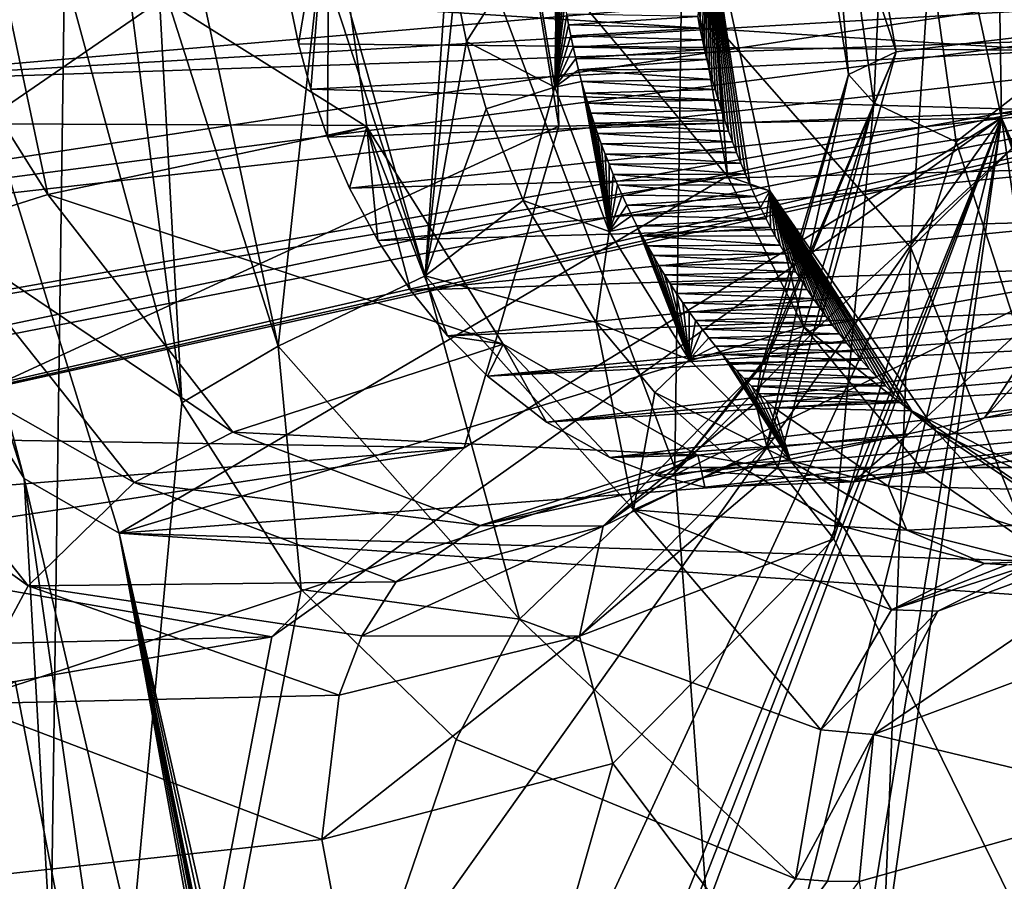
# Model space of a CAD drawing. Header units: metres. Extents: x -150 to 307, y -550 to 84.
# Tile 880 of 1056: x 195.88 to 199.28, y 17.65 to 20.63. Entities that reach past the tile are written whole.
import ezdxf

# ---------------------------------------------------------------- set-up
doc = ezdxf.new("R2010")
doc.units = ezdxf.units.M
doc.layers.add('solid_26006363', color=7, linetype='CONTINUOUS')

msp = doc.modelspace()

# ---------------------------------------------------------------- linework, layer by layer
at = {"layer": 'solid_26006363'}
for points in [[(198.146072, 19.081144, 915.328857), (191.749893, 36.108906, 906.628174), (198.41069, 38.132439, 912.562683)], [(201.605789, 19.081154, 918.411316), (198.146072, 19.081144, 915.328857), (198.41069, 38.132439, 912.562683)], [(201.605789, 19.081154, 918.411316), (198.41069, 38.132439, 912.562683), (205.239792, 37.984932, 918.647217)], [(198.146072, 19.081144, 915.328857), (194.786896, 17.972216, 912.335938), (191.749893, 36.108906, 906.628174)], [(195.57663, 23.699755, 914.655701), (198.959854, 19.839836, 918.063721), (199.6026, 29.737734, 917.342285)], [(199.6026, 29.737734, 917.342285), (198.959854, 19.839836, 918.063721), (202.936172, 23.730301, 921.004456)], [(197.49939, 28.427597, 887.107788), (197.543106, 21.500381, 886.020935), (197.745209, 20.259525, 886.010071)], [(199.273422, 20.28787, 887.226379), (197.49939, 28.427597, 887.107788), (197.745209, 20.259525, 886.010071)], [(199.213806, 23.998127, 887.716125), (197.49939, 28.427597, 887.107788), (199.273422, 20.28787, 887.226379)], [(194.006454, 25.003199, 875.720398), (195.900345, 19.04355, 876.221436), (193.522064, 22.868546, 875.033997)], [(194.006454, 25.003199, 875.720398), (194.400238, 24.759024, 875.963806), (195.900345, 19.04355, 876.221436)], [(204.324173, 19.64069, 891.250977), (202.098785, 24.911438, 890.194153), (199.213806, 23.998127, 887.716125)], [(198.32724, 20.086967, 878.185974), (196.227356, 18.854387, 876.440918), (194.400238, 24.759024, 875.963806)], [(195.900345, 19.04355, 876.221436), (194.400238, 24.759024, 875.963806), (196.227356, 18.854387, 876.440918)], [(198.136459, 21.19021, 878.190125), (198.32724, 20.086967, 878.185974), (194.400238, 24.759024, 875.963806)], [(199.213806, 23.998127, 887.716125), (199.273422, 20.28787, 887.226379), (200.32019, 17.883802, 887.765198)], [(199.213806, 23.998127, 887.716125), (200.32019, 17.883802, 887.765198), (200.719086, 18.770084, 888.194092)], [(199.213806, 23.998127, 887.716125), (200.719086, 18.770084, 888.194092), (201.443634, 19.205572, 888.835632)], [(204.324173, 19.64069, 891.250977), (199.213806, 23.998127, 887.716125), (201.443634, 19.205572, 888.835632)], [(198.959854, 19.839836, 918.063721), (202.146072, 11.879212, 921.398987), (202.936172, 23.730301, 921.004456)], [(195.57663, 23.699755, 914.655701), (195.273636, 11.861662, 915.513367), (198.959854, 19.839836, 918.063721)], [(192.936157, 21.563841, 874.414917), (193.522064, 22.868546, 875.033997), (196.233032, 13.113636, 875.783997)], [(195.900345, 19.04355, 876.221436), (196.233032, 13.113636, 875.783997), (193.522064, 22.868546, 875.033997)], [(198.832169, 20.339853, 884.817749), (198.644302, 21.665516, 884.872925), (198.897003, 21.770149, 885.204224)], [(198.832169, 20.339853, 884.817749), (198.897003, 21.770149, 885.204224), (199.116898, 20.204453, 885.164368)], [(199.116898, 20.204453, 885.164368), (198.897003, 21.770149, 885.204224), (200.112289, 20.98333, 886.060059)], [(198.744537, 20.437706, 884.308228), (198.568298, 21.554239, 884.364319), (198.644302, 21.665516, 884.872925)], [(198.744537, 20.437706, 884.308228), (198.644302, 21.665516, 884.872925), (198.832169, 20.339853, 884.817749)], [(199.781204, 20.618626, 882.54364), (199.602875, 21.608782, 882.538513), (198.724319, 21.550272, 883.902222)], [(192.942108, 20.402914, 874.246033), (192.936157, 21.563841, 874.414917), (196.233032, 13.113636, 875.783997)], [(198.909515, 20.515024, 883.855713), (198.724319, 21.550272, 883.902222), (198.568298, 21.554239, 884.364319)], [(198.909515, 20.515024, 883.855713), (198.568298, 21.554239, 884.364319), (198.744537, 20.437706, 884.308228)], [(199.781204, 20.618626, 882.54364), (198.724319, 21.550272, 883.902222), (198.909515, 20.515024, 883.855713)], [(195.749283, 20.267237, 888.139648), (197.543106, 21.500381, 886.020935), (195.578888, 21.436356, 888.050659)], [(195.749283, 20.267237, 888.139648), (197.745209, 20.259525, 886.010071), (197.543106, 21.500381, 886.020935)], [(195.049728, 20.405603, 888.17627), (194.849228, 21.345678, 888.052551), (201.043594, 20.92182, 879.088623)], [(198.251785, 21.061508, 878.372681), (198.32724, 20.086967, 878.185974), (198.136459, 21.19021, 878.190125)], [(196.952301, 21.169483, 880.437012), (197.082413, 20.256573, 880.411743), (195.756241, 21.087902, 881.607056)], [(196.817017, 20.687479, 880.268066), (196.846817, 20.542833, 880.270996), (196.952301, 21.169483, 880.437012)], [(196.846817, 20.542833, 880.270996), (196.888794, 20.387302, 880.281921), (196.952301, 21.169483, 880.437012)], [(196.888794, 20.387302, 880.281921), (196.946655, 20.220684, 880.303589), (196.952301, 21.169483, 880.437012)], [(196.946655, 20.220684, 880.303589), (197.082413, 20.256573, 880.411743), (196.952301, 21.169483, 880.437012)], [(195.756241, 21.087902, 881.607056), (195.981796, 20.023085, 881.577637), (195.33107, 21.054371, 881.85144)], [(197.082413, 20.256573, 880.411743), (195.981796, 20.023085, 881.577637), (195.756241, 21.087902, 881.607056)], [(195.981796, 20.023085, 881.577637), (195.588348, 19.898684, 881.841614), (195.33107, 21.054371, 881.85144)], [(198.224533, 20.637138, 878.577698), (198.232269, 20.597427, 878.577332), (198.251785, 21.061508, 878.372681)], [(198.232269, 20.597427, 878.577332), (198.240753, 20.557169, 878.577454), (198.251785, 21.061508, 878.372681)], [(198.240753, 20.557169, 878.577454), (198.248337, 20.523596, 878.577942), (198.251785, 21.061508, 878.372681)], [(198.248337, 20.523596, 878.577942), (198.256485, 20.489637, 878.578796), (198.251785, 21.061508, 878.372681)], [(198.251785, 21.061508, 878.372681), (198.472824, 20.036163, 878.387634), (198.32724, 20.086967, 878.185974)], [(198.405426, 20.055271, 878.623901), (198.472824, 20.036163, 878.387634), (198.251785, 21.061508, 878.372681)], [(198.388901, 20.093243, 878.617249), (198.405426, 20.055271, 878.623901), (198.251785, 21.061508, 878.372681)], [(198.373215, 20.13089, 878.611206), (198.388901, 20.093243, 878.617249), (198.251785, 21.061508, 878.372681)], [(198.358337, 20.16824, 878.605774), (198.373215, 20.13089, 878.611206), (198.251785, 21.061508, 878.372681)], [(198.344223, 20.205318, 878.60083), (198.358337, 20.16824, 878.605774), (198.251785, 21.061508, 878.372681)], [(198.330826, 20.242144, 878.596436), (198.344223, 20.205318, 878.60083), (198.251785, 21.061508, 878.372681)], [(198.318192, 20.278584, 878.592529), (198.330826, 20.242144, 878.596436), (198.251785, 21.061508, 878.372681)], [(198.306274, 20.314619, 878.589111), (198.318192, 20.278584, 878.592529), (198.251785, 21.061508, 878.372681)], [(198.295044, 20.350279, 878.586182), (198.306274, 20.314619, 878.589111), (198.251785, 21.061508, 878.372681)], [(198.284485, 20.385592, 878.58374), (198.295044, 20.350279, 878.586182), (198.251785, 21.061508, 878.372681)], [(198.274551, 20.420586, 878.581665), (198.284485, 20.385592, 878.58374), (198.251785, 21.061508, 878.372681)], [(198.265228, 20.455292, 878.580017), (198.274551, 20.420586, 878.581665), (198.251785, 21.061508, 878.372681)], [(198.256485, 20.489637, 878.578796), (198.265228, 20.455292, 878.580017), (198.251785, 21.061508, 878.372681)], [(199.116898, 20.204453, 885.164368), (200.112289, 20.98333, 886.060059), (201.244751, 13.649128, 886.138916)], [(195.049728, 20.405603, 888.17627), (201.043594, 20.92182, 879.088623), (201.031265, 20.755598, 879.077637)], [(197.284164, 19.743126, 879.675842), (197.365448, 20.900196, 879.341553), (196.968033, 20.849432, 879.598938)], [(197.284164, 19.743126, 879.675842), (197.387207, 20.744179, 879.325928), (197.365448, 20.900196, 879.341553)], [(197.426895, 20.550701, 879.316101), (197.647141, 20.900192, 879.041565), (197.387207, 20.744179, 879.325928)], [(197.426895, 20.550701, 879.316101), (197.73114, 20.394184, 879.036804), (197.647141, 20.900192, 879.041565)], [(197.73114, 20.394184, 879.036804), (197.739075, 20.931349, 879.11554), (197.647141, 20.900192, 879.041565)], [(197.73114, 20.394184, 879.036804), (197.741913, 20.889877, 879.112061), (197.739075, 20.931349, 879.11554)], [(197.73114, 20.394184, 879.036804), (197.74469, 20.856655, 879.109619), (197.741913, 20.889877, 879.112061)], [(192.627747, 20.627596, 886.196167), (192.828262, 19.687521, 886.319885), (200.408401, 20.84012, 878.522705)], [(192.828262, 19.687521, 886.319885), (200.443802, 20.68199, 878.55426), (200.408401, 20.84012, 878.522705)], [(196.77655, 19.499966, 879.72345), (196.922653, 20.844872, 879.613403), (196.494232, 20.810753, 879.642517)], [(197.284164, 19.743126, 879.675842), (196.922653, 20.844872, 879.613403), (196.77655, 19.499966, 879.72345)], [(197.284164, 19.743126, 879.675842), (196.968033, 20.849432, 879.598938), (196.922653, 20.844872, 879.613403)], [(197.73114, 20.394184, 879.036804), (197.747925, 20.822929, 879.107483), (197.74469, 20.856655, 879.109619)], [(196.254593, 20.798597, 879.575256), (196.039169, 20.792934, 879.451416), (196.444473, 19.304697, 879.557373)], [(196.254593, 20.798597, 879.575256), (196.444473, 19.304697, 879.557373), (196.360764, 20.80332, 879.613037)], [(196.77655, 19.499966, 879.72345), (196.494232, 20.810753, 879.642517), (196.360764, 20.80332, 879.613037)], [(196.77655, 19.499966, 879.72345), (196.360764, 20.80332, 879.613037), (196.444473, 19.304697, 879.557373)], [(197.73114, 20.394184, 879.036804), (197.751678, 20.788668, 879.105652), (197.747925, 20.822929, 879.107483)], [(196.039169, 20.792934, 879.451416), (194.256516, 20.764524, 878.119324), (195.943634, 13.915363, 878.549805)], [(195.81105, 13.946287, 878.451111), (195.943634, 13.915363, 878.549805), (194.256516, 20.764524, 878.119324)], [(196.444473, 19.304697, 879.557373), (196.039169, 20.792934, 879.451416), (195.943634, 13.915363, 878.549805)], [(197.73114, 20.394184, 879.036804), (197.755966, 20.753838, 879.104187), (197.751678, 20.788668, 879.105652)], [(195.049728, 20.405603, 888.17627), (201.031265, 20.755598, 879.077637), (200.970444, 20.605289, 879.023438)], [(199.414627, 20.734203, 877.815552), (199.457657, 20.519926, 877.827881), (196.817017, 20.687479, 880.268066)], [(197.284164, 19.743126, 879.675842), (197.426895, 20.550701, 879.316101), (197.387207, 20.744179, 879.325928)], [(197.73114, 20.394184, 879.036804), (197.760803, 20.718405, 879.103027), (197.755966, 20.753838, 879.104187)], [(197.73114, 20.394184, 879.036804), (197.766251, 20.682343, 879.102295), (197.760803, 20.718405, 879.103027)], [(192.828262, 19.687521, 886.319885), (200.520599, 20.554283, 878.622681), (200.443802, 20.68199, 878.55426)], [(199.457657, 20.519926, 877.827881), (196.846817, 20.542833, 880.270996), (196.817017, 20.687479, 880.268066)], [(197.73114, 20.394184, 879.036804), (197.772308, 20.645617, 879.101929), (197.766251, 20.682343, 879.102295)], [(197.73114, 20.394184, 879.036804), (197.779037, 20.60829, 879.10199), (197.772308, 20.645617, 879.101929)], [(197.772308, 20.645617, 879.101929), (197.779037, 20.60829, 879.10199), (198.224533, 20.637138, 878.577698)], [(197.779037, 20.60829, 879.10199), (198.232269, 20.597427, 878.577332), (198.224533, 20.637138, 878.577698)], [(195.049728, 20.405603, 888.17627), (200.970444, 20.605289, 879.023438), (194.787689, 19.507925, 887.921814)], [(194.787689, 19.507925, 887.921814), (200.970444, 20.605289, 879.023438), (200.870209, 20.499434, 878.934143)], [(197.73114, 20.394184, 879.036804), (197.786423, 20.570425, 879.102478), (197.779037, 20.60829, 879.10199)], [(197.779037, 20.60829, 879.10199), (197.786423, 20.570425, 879.102478), (198.232269, 20.597427, 878.577332)], [(197.786423, 20.570425, 879.102478), (198.240753, 20.557169, 878.577454), (198.232269, 20.597427, 878.577332)], [(199.781204, 20.618626, 882.54364), (198.909515, 20.515024, 883.855713), (198.641983, 19.567951, 883.488647)], [(199.520981, 19.723967, 882.223572), (199.781204, 20.618626, 882.54364), (198.641983, 19.567951, 883.488647)], [(197.73114, 20.394184, 879.036804), (197.794525, 20.532009, 879.103455), (197.786423, 20.570425, 879.102478)], [(197.786423, 20.570425, 879.102478), (197.794525, 20.532009, 879.103455), (198.240753, 20.557169, 878.577454)], [(192.828262, 19.687521, 886.319885), (193.414749, 19.064125, 886.774475), (200.520599, 20.554283, 878.622681)], [(193.414749, 19.064125, 886.774475), (200.62764, 20.474648, 878.718018), (200.520599, 20.554283, 878.622681)], [(199.457657, 20.519926, 877.827881), (196.888794, 20.387302, 880.281921), (196.846817, 20.542833, 880.270996)], [(197.284164, 19.743126, 879.675842), (197.493835, 20.318665, 879.318665), (197.426895, 20.550701, 879.316101)], [(197.493835, 20.318665, 879.318665), (197.73114, 20.394184, 879.036804), (197.426895, 20.550701, 879.316101)], [(197.73114, 20.394184, 879.036804), (197.80336, 20.493027, 879.104919), (197.794525, 20.532009, 879.103455)], [(197.794525, 20.532009, 879.103455), (198.248337, 20.523596, 878.577942), (198.240753, 20.557169, 878.577454)], [(197.794525, 20.532009, 879.103455), (197.80336, 20.493027, 879.104919), (198.248337, 20.523596, 878.577942)], [(194.163177, 18.995525, 887.386353), (200.870209, 20.499434, 878.934143), (200.75, 20.454853, 878.827087)], [(194.163177, 18.995525, 887.386353), (194.787689, 19.507925, 887.921814), (200.870209, 20.499434, 878.934143)], [(199.457657, 20.519926, 877.827881), (199.522781, 20.311531, 877.858459), (196.888794, 20.387302, 880.281921)], [(197.73114, 20.394184, 879.036804), (197.812973, 20.453468, 879.106934), (197.80336, 20.493027, 879.104919)], [(197.80336, 20.493027, 879.104919), (198.256485, 20.489637, 878.578796), (198.248337, 20.523596, 878.577942)], [(197.80336, 20.493027, 879.104919), (197.812973, 20.453468, 879.106934), (198.256485, 20.489637, 878.578796)], [(198.909515, 20.515024, 883.855713), (198.744537, 20.437706, 884.308228), (198.444946, 19.43158, 883.914551)], [(198.909515, 20.515024, 883.855713), (198.444946, 19.43158, 883.914551), (198.47258, 19.474825, 883.814636)], [(198.909515, 20.515024, 883.855713), (198.47258, 19.474825, 883.814636), (198.641983, 19.567951, 883.488647)], [(193.414749, 19.064125, 886.774475), (194.163177, 18.995525, 887.386353), (200.62764, 20.474648, 878.718018)], [(194.163177, 18.995525, 887.386353), (200.75, 20.454853, 878.827087), (200.62764, 20.474648, 878.718018)], [(197.812973, 20.453468, 879.106934), (198.265228, 20.455292, 878.580017), (198.256485, 20.489637, 878.578796)], [(197.73114, 20.394184, 879.036804), (197.82341, 20.413321, 879.109436), (197.812973, 20.453468, 879.106934)], [(197.812973, 20.453468, 879.106934), (198.274551, 20.420586, 878.581665), (198.265228, 20.455292, 878.580017)], [(197.812973, 20.453468, 879.106934), (197.82341, 20.413321, 879.109436), (198.274551, 20.420586, 878.581665)], [(198.744537, 20.437706, 884.308228), (198.423431, 19.304457, 884.14801), (198.444946, 19.43158, 883.914551)], [(198.744537, 20.437706, 884.308228), (198.463547, 19.154074, 884.358032), (198.423431, 19.304457, 884.14801)], [(198.744537, 20.437706, 884.308228), (198.832169, 20.339853, 884.817749), (198.463547, 19.154074, 884.358032)], [(192.502823, 19.45652, 873.793457), (192.942108, 20.402914, 874.246033), (196.233032, 13.113636, 875.783997)], [(197.622253, 20.002905, 879.349304), (197.73114, 20.394184, 879.036804), (197.493835, 20.318665, 879.318665)], [(197.622253, 20.002905, 879.349304), (197.918732, 19.895382, 879.113342), (197.73114, 20.394184, 879.036804)], [(197.73114, 20.394184, 879.036804), (197.918732, 19.895382, 879.113342), (197.82341, 20.413321, 879.109436)], [(197.82341, 20.413321, 879.109436), (198.284485, 20.385592, 878.58374), (198.274551, 20.420586, 878.581665)], [(197.82341, 20.413321, 879.109436), (197.834717, 20.37258, 879.11261), (198.284485, 20.385592, 878.58374)], [(197.918732, 19.895382, 879.113342), (197.834717, 20.37258, 879.11261), (197.82341, 20.413321, 879.109436)], [(199.522781, 20.311531, 877.858459), (196.946655, 20.220684, 880.303589), (196.888794, 20.387302, 880.281921)], [(197.834717, 20.37258, 879.11261), (198.295044, 20.350279, 878.586182), (198.284485, 20.385592, 878.58374)], [(197.834717, 20.37258, 879.11261), (197.844727, 20.338509, 879.115662), (198.295044, 20.350279, 878.586182)], [(197.918732, 19.895382, 879.113342), (197.844727, 20.338509, 879.115662), (197.834717, 20.37258, 879.11261)], [(197.844727, 20.338509, 879.115662), (198.306274, 20.314619, 878.589111), (198.295044, 20.350279, 878.586182)], [(197.844727, 20.338509, 879.115662), (197.855408, 20.303957, 879.119202), (198.306274, 20.314619, 878.589111)], [(197.918732, 19.895382, 879.113342), (197.855408, 20.303957, 879.119202), (197.844727, 20.338509, 879.115662)], [(198.832169, 20.339853, 884.817749), (198.500687, 19.080956, 884.442383), (198.463547, 19.154074, 884.358032)], [(198.832169, 20.339853, 884.817749), (198.694229, 18.83522, 884.656311), (198.500687, 19.080956, 884.442383)], [(198.832169, 20.339853, 884.817749), (199.116898, 20.204453, 885.164368), (198.694229, 18.83522, 884.656311)], [(199.273422, 20.28787, 887.226379), (196.299133, 16.108341, 884.375977), (196.673157, 13.874597, 884.439941)], [(199.273422, 20.28787, 887.226379), (196.754318, 18.497072, 885.008545), (196.299133, 16.108341, 884.375977)], [(199.273422, 20.28787, 887.226379), (196.673157, 13.874597, 884.439941), (196.78009, 13.893646, 884.525818)], [(199.273422, 20.28787, 887.226379), (197.418686, 19.149031, 885.609558), (196.754318, 18.497072, 885.008545)], [(199.273422, 20.28787, 887.226379), (196.78009, 13.893646, 884.525818), (196.888382, 13.9, 884.611572)], [(199.273422, 20.28787, 887.226379), (196.888382, 13.9, 884.611572), (197.599792, 13.609904, 885.145935)], [(199.522781, 20.311531, 877.858459), (197.022888, 20.045282, 880.338257), (196.946655, 20.220684, 880.303589)], [(199.522781, 20.311531, 877.858459), (199.608398, 20.114681, 877.90686), (197.022888, 20.045282, 880.338257)], [(197.284164, 19.743126, 879.675842), (197.622253, 20.002905, 879.349304), (197.493835, 20.318665, 879.318665)], [(199.273422, 20.28787, 887.226379), (197.745209, 20.259525, 886.010071), (197.418686, 19.149031, 885.609558)], [(199.273422, 20.28787, 887.226379), (197.599792, 13.609904, 885.145935), (198.056061, 12.871172, 885.441711)], [(197.855408, 20.303957, 879.119202), (198.318192, 20.278584, 878.592529), (198.306274, 20.314619, 878.589111)], [(197.855408, 20.303957, 879.119202), (197.866745, 20.269022, 879.123108), (198.318192, 20.278584, 878.592529)], [(197.918732, 19.895382, 879.113342), (197.866745, 20.269022, 879.123108), (197.855408, 20.303957, 879.119202)], [(199.273422, 20.28787, 887.226379), (198.056061, 12.871172, 885.441711), (198.105133, 11.966884, 885.404724)], [(200.453308, 12.18204, 887.306396), (199.273422, 20.28787, 887.226379), (198.105133, 11.966884, 885.404724)], [(200.288025, 17.3241, 887.674561), (199.273422, 20.28787, 887.226379), (200.453308, 12.18204, 887.306396)], [(200.287613, 17.606897, 887.706848), (199.273422, 20.28787, 887.226379), (200.288025, 17.3241, 887.674561)], [(200.32019, 17.883802, 887.765198), (199.273422, 20.28787, 887.226379), (200.287613, 17.606897, 887.706848)], [(195.40509, 19.182648, 887.809509), (197.745209, 20.259525, 886.010071), (195.749283, 20.267237, 888.139648)], [(195.40509, 19.182648, 887.809509), (197.418686, 19.149031, 885.609558), (197.745209, 20.259525, 886.010071)], [(197.082413, 20.256573, 880.411743), (197.553482, 19.506807, 880.673462), (195.981796, 20.023085, 881.577637)], [(196.946655, 20.220684, 880.303589), (197.022888, 20.045282, 880.338257), (197.082413, 20.256573, 880.411743)], [(197.022888, 20.045282, 880.338257), (197.120056, 19.864124, 880.388428), (197.082413, 20.256573, 880.411743)], [(197.120056, 19.864124, 880.388428), (197.233673, 19.692913, 880.452759), (197.082413, 20.256573, 880.411743)], [(197.360611, 19.536148, 880.52948), (197.553482, 19.506807, 880.673462), (197.082413, 20.256573, 880.411743)], [(197.233673, 19.692913, 880.452759), (197.360611, 19.536148, 880.52948), (197.082413, 20.256573, 880.411743)], [(197.866745, 20.269022, 879.123108), (198.330826, 20.242144, 878.596436), (198.318192, 20.278584, 878.592529)], [(197.866745, 20.269022, 879.123108), (197.878723, 20.233803, 879.127563), (198.330826, 20.242144, 878.596436)], [(197.918732, 19.895382, 879.113342), (197.878723, 20.233803, 879.127563), (197.866745, 20.269022, 879.123108)], [(197.878723, 20.233803, 879.127563), (198.344223, 20.205318, 878.60083), (198.330826, 20.242144, 878.596436)], [(197.878723, 20.233803, 879.127563), (197.891342, 20.198399, 879.132446), (198.344223, 20.205318, 878.60083)], [(197.918732, 19.895382, 879.113342), (197.891342, 20.198399, 879.132446), (197.878723, 20.233803, 879.127563)], [(197.891342, 20.198399, 879.132446), (198.358337, 20.16824, 878.605774), (198.344223, 20.205318, 878.60083)], [(197.891342, 20.198399, 879.132446), (197.904587, 20.162907, 879.137817), (198.358337, 20.16824, 878.605774)], [(197.918732, 19.895382, 879.113342), (197.904587, 20.162907, 879.137817), (197.891342, 20.198399, 879.132446)], [(198.694229, 18.83522, 884.656311), (199.116898, 20.204453, 885.164368), (201.244751, 13.649128, 886.138916)], [(197.904587, 20.162907, 879.137817), (198.373215, 20.13089, 878.611206), (198.358337, 20.16824, 878.605774)], [(197.904587, 20.162907, 879.137817), (197.918427, 20.127424, 879.143677), (198.373215, 20.13089, 878.611206)], [(197.918732, 19.895382, 879.113342), (197.918427, 20.127424, 879.143677), (197.904587, 20.162907, 879.137817)], [(197.918427, 20.127424, 879.143677), (198.388901, 20.093243, 878.617249), (198.373215, 20.13089, 878.611206)], [(197.918427, 20.127424, 879.143677), (197.932831, 20.092047, 879.149963), (198.388901, 20.093243, 878.617249)], [(197.918732, 19.895382, 879.113342), (197.932831, 20.092047, 879.149963), (197.918427, 20.127424, 879.143677)], [(198.32724, 20.086967, 878.185974), (198.590164, 19.568384, 878.318665), (196.227356, 18.854387, 876.440918)], [(199.608398, 20.114681, 877.90686), (197.120056, 19.864124, 880.388428), (197.022888, 20.045282, 880.338257)], [(199.608398, 20.114681, 877.90686), (199.711273, 19.935511, 877.970764), (197.120056, 19.864124, 880.388428)], [(197.918732, 19.895382, 879.113342), (197.9478, 20.056812, 879.156738), (197.932831, 20.092047, 879.149963)], [(197.932831, 20.092047, 879.149963), (198.405426, 20.055271, 878.623901), (198.388901, 20.093243, 878.617249)], [(197.932831, 20.092047, 879.149963), (197.9478, 20.056812, 879.156738), (198.405426, 20.055271, 878.623901)], [(198.472824, 20.036163, 878.387634), (198.590164, 19.568384, 878.318665), (198.32724, 20.086967, 878.185974)], [(197.918732, 19.895382, 879.113342), (197.963455, 20.021477, 879.164001), (197.9478, 20.056812, 879.156738)], [(197.9478, 20.056812, 879.156738), (198.422852, 20.016953, 878.631165), (198.405426, 20.055271, 878.623901)], [(197.9478, 20.056812, 879.156738), (197.963455, 20.021477, 879.164001), (198.422852, 20.016953, 878.631165)], [(198.405426, 20.055271, 878.623901), (198.422852, 20.016953, 878.631165), (198.472824, 20.036163, 878.387634)], [(195.981796, 20.023085, 881.577637), (196.620148, 19.203457, 881.90564), (195.588348, 19.898684, 881.841614)], [(197.553482, 19.506807, 880.673462), (196.620148, 19.203457, 881.90564), (195.981796, 20.023085, 881.577637)], [(197.918732, 19.895382, 879.113342), (197.979767, 19.986095, 879.171753), (197.963455, 20.021477, 879.164001)], [(197.963455, 20.021477, 879.164001), (197.979767, 19.986095, 879.171753), (198.422852, 20.016953, 878.631165)], [(197.979767, 19.986095, 879.171753), (198.441223, 19.978291, 878.639099), (198.422852, 20.016953, 878.631165)], [(198.422852, 20.016953, 878.631165), (198.441223, 19.978291, 878.639099), (198.472824, 20.036163, 878.387634)], [(198.441223, 19.978291, 878.639099), (198.46048, 19.939445, 878.647644), (198.472824, 20.036163, 878.387634)], [(198.46048, 19.939445, 878.647644), (198.476013, 19.909315, 878.654724), (198.472824, 20.036163, 878.387634)], [(198.472824, 20.036163, 878.387634), (199.04689, 19.208395, 878.703247), (198.590164, 19.568384, 878.318665)], [(198.962967, 19.277018, 878.926758), (199.04689, 19.208395, 878.703247), (198.472824, 20.036163, 878.387634)], [(198.931976, 19.30522, 878.907593), (198.962967, 19.277018, 878.926758), (198.472824, 20.036163, 878.387634)], [(198.90181, 19.33383, 878.889038), (198.931976, 19.30522, 878.907593), (198.472824, 20.036163, 878.387634)], [(198.872482, 19.362816, 878.871216), (198.90181, 19.33383, 878.889038), (198.472824, 20.036163, 878.387634)], [(198.843979, 19.392138, 878.854065), (198.872482, 19.362816, 878.871216), (198.472824, 20.036163, 878.387634)], [(198.816284, 19.421755, 878.837585), (198.843979, 19.392138, 878.854065), (198.472824, 20.036163, 878.387634)], [(198.789398, 19.45163, 878.821777), (198.816284, 19.421755, 878.837585), (198.472824, 20.036163, 878.387634)], [(198.763321, 19.481724, 878.80658), (198.789398, 19.45163, 878.821777), (198.472824, 20.036163, 878.387634)], [(198.738022, 19.512003, 878.792053), (198.763321, 19.481724, 878.80658), (198.472824, 20.036163, 878.387634)], [(198.713516, 19.542419, 878.778137), (198.738022, 19.512003, 878.792053), (198.472824, 20.036163, 878.387634)], [(198.689804, 19.572933, 878.764832), (198.713516, 19.542419, 878.778137), (198.472824, 20.036163, 878.387634)], [(198.666855, 19.603523, 878.752136), (198.689804, 19.572933, 878.764832), (198.472824, 20.036163, 878.387634)], [(198.644638, 19.634172, 878.740051), (198.666855, 19.603523, 878.752136), (198.472824, 20.036163, 878.387634)], [(198.623169, 19.664864, 878.728516), (198.644638, 19.634172, 878.740051), (198.472824, 20.036163, 878.387634)], [(198.602402, 19.695581, 878.717529), (198.623169, 19.664864, 878.728516), (198.472824, 20.036163, 878.387634)], [(198.582321, 19.726313, 878.707031), (198.602402, 19.695581, 878.717529), (198.472824, 20.036163, 878.387634)], [(198.562927, 19.757048, 878.697083), (198.582321, 19.726313, 878.707031), (198.472824, 20.036163, 878.387634)], [(198.54422, 19.78772, 878.687622), (198.562927, 19.757048, 878.697083), (198.472824, 20.036163, 878.387634)], [(198.526215, 19.818283, 878.678711), (198.54422, 19.78772, 878.687622), (198.472824, 20.036163, 878.387634)], [(198.50885, 19.848736, 878.670227), (198.526215, 19.818283, 878.678711), (198.472824, 20.036163, 878.387634)], [(198.492126, 19.87908, 878.662292), (198.50885, 19.848736, 878.670227), (198.472824, 20.036163, 878.387634)], [(198.476013, 19.909315, 878.654724), (198.492126, 19.87908, 878.662292), (198.472824, 20.036163, 878.387634)], [(197.284164, 19.743126, 879.675842), (197.874161, 19.581953, 879.449158), (197.622253, 20.002905, 879.349304)], [(197.874161, 19.581953, 879.449158), (197.918732, 19.895382, 879.113342), (197.622253, 20.002905, 879.349304)], [(197.918732, 19.895382, 879.113342), (197.99675, 19.950779, 879.180054), (197.979767, 19.986095, 879.171753)], [(197.979767, 19.986095, 879.171753), (197.99675, 19.950779, 879.180054), (198.441223, 19.978291, 878.639099)], [(197.918732, 19.895382, 879.113342), (198.014328, 19.915632, 879.188843), (197.99675, 19.950779, 879.180054)], [(197.99675, 19.950779, 879.180054), (198.46048, 19.939445, 878.647644), (198.441223, 19.978291, 878.639099)], [(197.99675, 19.950779, 879.180054), (198.014328, 19.915632, 879.188843), (198.46048, 19.939445, 878.647644)], [(199.711273, 19.935511, 877.970764), (197.233673, 19.692913, 880.452759), (197.120056, 19.864124, 880.388428)], [(199.711273, 19.935511, 877.970764), (199.828613, 19.776234, 878.048401), (197.233673, 19.692913, 880.452759)], [(197.918732, 19.895382, 879.113342), (198.195465, 19.454187, 879.267334), (198.014328, 19.915632, 879.188843)], [(198.014328, 19.915632, 879.188843), (198.476013, 19.909315, 878.654724), (198.46048, 19.939445, 878.647644)], [(198.014328, 19.915632, 879.188843), (198.032471, 19.880764, 879.19812), (198.476013, 19.909315, 878.654724)], [(198.195465, 19.454187, 879.267334), (198.032471, 19.880764, 879.19812), (198.014328, 19.915632, 879.188843)], [(195.588348, 19.898684, 881.841614), (196.279953, 19.030163, 882.212524), (195.103104, 19.697172, 881.874084)], [(196.620148, 19.203457, 881.90564), (196.279953, 19.030163, 882.212524), (195.588348, 19.898684, 881.841614)], [(197.874161, 19.581953, 879.449158), (198.195465, 19.454187, 879.267334), (197.918732, 19.895382, 879.113342)], [(198.032471, 19.880764, 879.19812), (198.492126, 19.87908, 878.662292), (198.476013, 19.909315, 878.654724)], [(198.032471, 19.880764, 879.19812), (198.50885, 19.848736, 878.670227), (198.492126, 19.87908, 878.662292)], [(198.032471, 19.880764, 879.19812), (198.051147, 19.846275, 879.207886), (198.50885, 19.848736, 878.670227)], [(198.195465, 19.454187, 879.267334), (198.051147, 19.846275, 879.207886), (198.032471, 19.880764, 879.19812)], [(198.051147, 19.846275, 879.207886), (198.526215, 19.818283, 878.678711), (198.50885, 19.848736, 878.670227)], [(198.051147, 19.846275, 879.207886), (198.070282, 19.812263, 879.218018), (198.526215, 19.818283, 878.678711)], [(198.195465, 19.454187, 879.267334), (198.070282, 19.812263, 879.218018), (198.051147, 19.846275, 879.207886)], [(195.273636, 11.861662, 915.513367), (198.57399, 9.923516, 918.496826), (198.959854, 19.839836, 918.063721)], [(198.070282, 19.812263, 879.218018), (198.54422, 19.78772, 878.687622), (198.526215, 19.818283, 878.678711)], [(198.070282, 19.812263, 879.218018), (198.089844, 19.778822, 879.228577), (198.54422, 19.78772, 878.687622)], [(198.195465, 19.454187, 879.267334), (198.089844, 19.778822, 879.228577), (198.070282, 19.812263, 879.218018)], [(198.959854, 19.839836, 918.063721), (198.57399, 9.923516, 918.496826), (202.146072, 11.879212, 921.398987)], [(198.089844, 19.778822, 879.228577), (198.562927, 19.757048, 878.697083), (198.54422, 19.78772, 878.687622)], [(198.089844, 19.778822, 879.228577), (198.109818, 19.745914, 879.239563), (198.562927, 19.757048, 878.697083)], [(198.195465, 19.454187, 879.267334), (198.109818, 19.745914, 879.239563), (198.089844, 19.778822, 879.228577)], [(201.354523, 19.492804, 879.243164), (201.645264, 19.789495, 879.506104), (199.214218, 19.253304, 881.924683)], [(201.645264, 19.789495, 879.506104), (199.568436, 19.644379, 882.250549), (199.214218, 19.253304, 881.924683)], [(199.828613, 19.776234, 878.048401), (197.360611, 19.536148, 880.52948), (197.233673, 19.692913, 880.452759)], [(199.828613, 19.776234, 878.048401), (199.957962, 19.638155, 878.138), (197.360611, 19.536148, 880.52948)], [(198.109818, 19.745914, 879.239563), (198.582321, 19.726313, 878.707031), (198.562927, 19.757048, 878.697083)], [(198.109818, 19.745914, 879.239563), (198.13028, 19.713451, 879.250977), (198.582321, 19.726313, 878.707031)], [(198.195465, 19.454187, 879.267334), (198.13028, 19.713451, 879.250977), (198.109818, 19.745914, 879.239563)], [(197.284164, 19.743126, 879.675842), (196.77655, 19.499966, 879.72345), (197.6091, 18.558538, 880.205322)], [(197.284164, 19.743126, 879.675842), (197.6091, 18.558538, 880.205322), (198.002396, 18.935081, 880.054993)], [(197.284164, 19.743126, 879.675842), (198.002396, 18.935081, 880.054993), (197.874161, 19.581953, 879.449158)], [(198.13028, 19.713451, 879.250977), (198.602402, 19.695581, 878.717529), (198.582321, 19.726313, 878.707031)], [(198.13028, 19.713451, 879.250977), (198.151215, 19.681444, 879.262817), (198.602402, 19.695581, 878.717529)], [(198.195465, 19.454187, 879.267334), (198.151215, 19.681444, 879.262817), (198.13028, 19.713451, 879.250977)], [(198.952286, 19.197393, 881.713806), (199.520981, 19.723967, 882.223572), (198.135193, 19.051321, 883.017212)], [(199.520981, 19.723967, 882.223572), (198.641983, 19.567951, 883.488647), (198.135193, 19.051321, 883.017212)], [(199.214218, 19.253304, 881.924683), (199.520981, 19.723967, 882.223572), (198.952286, 19.197393, 881.713806)], [(199.214218, 19.253304, 881.924683), (199.568436, 19.644379, 882.250549), (199.520981, 19.723967, 882.223572)], [(195.103104, 19.697172, 881.874084), (195.91362, 18.673046, 882.336548), (194.76445, 19.496225, 881.706604)], [(196.279953, 19.030163, 882.212524), (195.91362, 18.673046, 882.336548), (195.103104, 19.697172, 881.874084)], [(198.151215, 19.681444, 879.262817), (198.623169, 19.664864, 878.728516), (198.602402, 19.695581, 878.717529)], [(198.151215, 19.681444, 879.262817), (198.172592, 19.6499, 879.275085), (198.623169, 19.664864, 878.728516)], [(198.195465, 19.454187, 879.267334), (198.172592, 19.6499, 879.275085), (198.151215, 19.681444, 879.262817)], [(198.172592, 19.6499, 879.275085), (198.644638, 19.634172, 878.740051), (198.623169, 19.664864, 878.728516)], [(198.172592, 19.6499, 879.275085), (198.194443, 19.618835, 879.28772), (198.644638, 19.634172, 878.740051)], [(198.195465, 19.454187, 879.267334), (198.194443, 19.618835, 879.28772), (198.172592, 19.6499, 879.275085)], [(199.957962, 19.638155, 878.138), (197.499084, 19.396683, 880.617554), (197.360611, 19.536148, 880.52948)], [(200.0271, 19.577019, 878.187195), (197.499084, 19.396683, 880.617554), (199.957962, 19.638155, 878.138)], [(198.194443, 19.618835, 879.28772), (198.666855, 19.603523, 878.752136), (198.644638, 19.634172, 878.740051)], [(198.194443, 19.618835, 879.28772), (198.216721, 19.588257, 879.300842), (198.666855, 19.603523, 878.752136)], [(198.195465, 19.454187, 879.267334), (198.216721, 19.588257, 879.300842), (198.194443, 19.618835, 879.28772)], [(200.0271, 19.577019, 878.187195), (200.099182, 19.521122, 878.239319), (197.499084, 19.396683, 880.617554)], [(198.077042, 19.340181, 879.549377), (198.195465, 19.454187, 879.267334), (197.874161, 19.581953, 879.449158)], [(198.002396, 18.935081, 880.054993), (198.077042, 19.340181, 879.549377), (197.874161, 19.581953, 879.449158)], [(198.195465, 19.454187, 879.267334), (198.239441, 19.558176, 879.314331), (198.216721, 19.588257, 879.300842)], [(198.216721, 19.588257, 879.300842), (198.689804, 19.572933, 878.764832), (198.666855, 19.603523, 878.752136)], [(198.216721, 19.588257, 879.300842), (198.239441, 19.558176, 879.314331), (198.689804, 19.572933, 878.764832)], [(198.590164, 19.568384, 878.318665), (199.005264, 19.068277, 878.572754), (196.227356, 18.854387, 876.440918)], [(198.135193, 19.051321, 883.017212), (198.641983, 19.567951, 883.488647), (198.47258, 19.474825, 883.814636)], [(198.195465, 19.454187, 879.267334), (198.262589, 19.528605, 879.328247), (198.239441, 19.558176, 879.314331)], [(198.239441, 19.558176, 879.314331), (198.713516, 19.542419, 878.778137), (198.689804, 19.572933, 878.764832)], [(198.239441, 19.558176, 879.314331), (198.262589, 19.528605, 879.328247), (198.713516, 19.542419, 878.778137)], [(198.262589, 19.528605, 879.328247), (198.738022, 19.512003, 878.792053), (198.713516, 19.542419, 878.778137)], [(199.04689, 19.208395, 878.703247), (199.005264, 19.068277, 878.572754), (198.590164, 19.568384, 878.318665)], [(197.553482, 19.506807, 880.673462), (198.225433, 19.123991, 881.141602), (196.620148, 19.203457, 881.90564)], [(197.360611, 19.536148, 880.52948), (197.499084, 19.396683, 880.617554), (197.553482, 19.506807, 880.673462)], [(200.099182, 19.521122, 878.239319), (197.702957, 19.237507, 880.753662), (197.499084, 19.396683, 880.617554)], [(197.702957, 19.237507, 880.753662), (197.553482, 19.506807, 880.673462), (197.499084, 19.396683, 880.617554)], [(197.921112, 19.116024, 880.906006), (198.225433, 19.123991, 881.141602), (197.553482, 19.506807, 880.673462)], [(197.702957, 19.237507, 880.753662), (197.921112, 19.116024, 880.906006), (197.553482, 19.506807, 880.673462)], [(200.099182, 19.521122, 878.239319), (200.19989, 19.454971, 878.313293), (197.702957, 19.237507, 880.753662)], [(198.195465, 19.454187, 879.267334), (198.286148, 19.49955, 879.342529), (198.262589, 19.528605, 879.328247)], [(198.262589, 19.528605, 879.328247), (198.286148, 19.49955, 879.342529), (198.738022, 19.512003, 878.792053)], [(198.286148, 19.49955, 879.342529), (198.763321, 19.481724, 878.80658), (198.738022, 19.512003, 878.792053)], [(195.91362, 18.673046, 882.336548), (195.694092, 18.265951, 882.256836), (194.76445, 19.496225, 881.706604)], [(196.77655, 19.499966, 879.72345), (196.444473, 19.304697, 879.557373), (196.855316, 18.660023, 879.787109)], [(197.6091, 18.558538, 880.205322), (196.77655, 19.499966, 879.72345), (196.855316, 18.660023, 879.787109)], [(198.135193, 19.051321, 883.017212), (198.47258, 19.474825, 883.814636), (198.444946, 19.43158, 883.914551)], [(198.195465, 19.454187, 879.267334), (198.310135, 19.471025, 879.357178), (198.286148, 19.49955, 879.342529)], [(198.286148, 19.49955, 879.342529), (198.310135, 19.471025, 879.357178), (198.763321, 19.481724, 878.80658)], [(198.310135, 19.471025, 879.357178), (198.789398, 19.45163, 878.821777), (198.763321, 19.481724, 878.80658)], [(201.010361, 19.328579, 878.950562), (201.354523, 19.492804, 879.243164), (198.762283, 19.031557, 881.545532)], [(201.354523, 19.492804, 879.243164), (199.214218, 19.253304, 881.924683), (198.762283, 19.031557, 881.545532)], [(192.502823, 19.45652, 873.793457), (196.233032, 13.113636, 875.783997), (189.951477, 16.275417, 871.517761)], [(200.19989, 19.454971, 878.313293), (200.303757, 19.399876, 878.390991), (197.702957, 19.237507, 880.753662)], [(198.077042, 19.340181, 879.549377), (198.545151, 19.104237, 879.490784), (198.195465, 19.454187, 879.267334)], [(198.195465, 19.454187, 879.267334), (198.545151, 19.104237, 879.490784), (198.310135, 19.471025, 879.357178)], [(198.310135, 19.471025, 879.357178), (198.334503, 19.443041, 879.372253), (198.789398, 19.45163, 878.821777)], [(198.545151, 19.104237, 879.490784), (198.334503, 19.443041, 879.372253), (198.310135, 19.471025, 879.357178)], [(198.334503, 19.443041, 879.372253), (198.816284, 19.421755, 878.837585), (198.789398, 19.45163, 878.821777)], [(198.334503, 19.443041, 879.372253), (198.359268, 19.415604, 879.387756), (198.816284, 19.421755, 878.837585)], [(198.545151, 19.104237, 879.490784), (198.359268, 19.415604, 879.387756), (198.334503, 19.443041, 879.372253)], [(197.89798, 18.879187, 883.414063), (198.135193, 19.051321, 883.017212), (198.444946, 19.43158, 883.914551)], [(197.89798, 18.879187, 883.414063), (198.444946, 19.43158, 883.914551), (198.423431, 19.304457, 884.14801)], [(198.359268, 19.415604, 879.387756), (198.843979, 19.392138, 878.854065), (198.816284, 19.421755, 878.837585)], [(198.359268, 19.415604, 879.387756), (198.38443, 19.388727, 879.403564), (198.843979, 19.392138, 878.854065)], [(198.545151, 19.104237, 879.490784), (198.38443, 19.388727, 879.403564), (198.359268, 19.415604, 879.387756)], [(200.303757, 19.399876, 878.390991), (197.921112, 19.116024, 880.906006), (197.702957, 19.237507, 880.753662)], [(201.010361, 19.328579, 878.950562), (197.921112, 19.116024, 880.906006), (200.303757, 19.399876, 878.390991)], [(198.38443, 19.388727, 879.403564), (198.872482, 19.362816, 878.871216), (198.843979, 19.392138, 878.854065)], [(198.38443, 19.388727, 879.403564), (198.409958, 19.362421, 879.4198), (198.872482, 19.362816, 878.871216)], [(198.545151, 19.104237, 879.490784), (198.409958, 19.362421, 879.4198), (198.38443, 19.388727, 879.403564)], [(198.002396, 18.935081, 880.054993), (198.354202, 19.095146, 879.703613), (198.077042, 19.340181, 879.549377)], [(198.354202, 19.095146, 879.703613), (198.545151, 19.104237, 879.490784), (198.077042, 19.340181, 879.549377)], [(198.409958, 19.362421, 879.4198), (198.90181, 19.33383, 878.889038), (198.872482, 19.362816, 878.871216)], [(198.409958, 19.362421, 879.4198), (198.435852, 19.336695, 879.43634), (198.90181, 19.33383, 878.889038)], [(198.545151, 19.104237, 879.490784), (198.435852, 19.336695, 879.43634), (198.409958, 19.362421, 879.4198)], [(198.435852, 19.336695, 879.43634), (198.931976, 19.30522, 878.907593), (198.90181, 19.33383, 878.889038)], [(198.435852, 19.336695, 879.43634), (198.462112, 19.31156, 879.453308), (198.931976, 19.30522, 878.907593)], [(198.545151, 19.104237, 879.490784), (198.462112, 19.31156, 879.453308), (198.435852, 19.336695, 879.43634)], [(196.855316, 18.660023, 879.787109), (196.444473, 19.304697, 879.557373), (195.943634, 13.915363, 878.549805)], [(197.89798, 18.879187, 883.414063), (198.423431, 19.304457, 884.14801), (198.463547, 19.154074, 884.358032)], [(201.010361, 19.328579, 878.950562), (198.083511, 19.054058, 881.023315), (197.921112, 19.116024, 880.906006)], [(201.010361, 19.328579, 878.950562), (198.248825, 19.013802, 881.145874), (198.083511, 19.054058, 881.023315)], [(201.010361, 19.328579, 878.950562), (198.762283, 19.031557, 881.545532), (198.248825, 19.013802, 881.145874)], [(198.462112, 19.31156, 879.453308), (198.488724, 19.287024, 879.470581), (198.931976, 19.30522, 878.907593)], [(198.545151, 19.104237, 879.490784), (198.488724, 19.287024, 879.470581), (198.462112, 19.31156, 879.453308)], [(198.488724, 19.287024, 879.470581), (198.962967, 19.277018, 878.926758), (198.931976, 19.30522, 878.907593)], [(198.488724, 19.287024, 879.470581), (198.882172, 19.016932, 879.738953), (198.962967, 19.277018, 878.926758)], [(198.545151, 19.104237, 879.490784), (198.882172, 19.016932, 879.738953), (198.488724, 19.287024, 879.470581)], [(198.882172, 19.016932, 879.738953), (199.364853, 19.005852, 879.190674), (198.962967, 19.277018, 878.926758)], [(198.962967, 19.277018, 878.926758), (199.91333, 18.790514, 879.335388), (199.04689, 19.208395, 878.703247)], [(199.364853, 19.005852, 879.190674), (199.91333, 18.790514, 879.335388), (198.962967, 19.277018, 878.926758)], [(198.762283, 19.031557, 881.545532), (199.214218, 19.253304, 881.924683), (198.952286, 19.197393, 881.713806)], [(196.620148, 19.203457, 881.90564), (197.473129, 18.881556, 882.48938), (196.279953, 19.030163, 882.212524)], [(198.225433, 19.123991, 881.141602), (197.473129, 18.881556, 882.48938), (196.620148, 19.203457, 881.90564)], [(199.04689, 19.208395, 878.703247), (199.459534, 18.75596, 878.883179), (199.005264, 19.068277, 878.572754)], [(199.04689, 19.208395, 878.703247), (199.9534, 18.599346, 879.245361), (199.459534, 18.75596, 878.883179)], [(199.04689, 19.208395, 878.703247), (199.91333, 18.790514, 879.335388), (199.9534, 18.599346, 879.245361)], [(195.252197, 18.972296, 887.674744), (197.418686, 19.149031, 885.609558), (195.40509, 19.182648, 887.809509)], [(198.225433, 19.123991, 881.141602), (198.952286, 19.197393, 881.713806), (197.473129, 18.881556, 882.48938)], [(198.952286, 19.197393, 881.713806), (198.135193, 19.051321, 883.017212), (197.473129, 18.881556, 882.48938)], [(198.762283, 19.031557, 881.545532), (198.952286, 19.197393, 881.713806), (198.225433, 19.123991, 881.141602)], [(195.077545, 18.792343, 887.523376), (196.754318, 18.497072, 885.008545), (197.418686, 19.149031, 885.609558)], [(195.077545, 18.792343, 887.523376), (197.418686, 19.149031, 885.609558), (195.252197, 18.972296, 887.674744)], [(197.816559, 18.499752, 883.770813), (198.463547, 19.154074, 884.358032), (198.500687, 19.080956, 884.442383)], [(197.816559, 18.499752, 883.770813), (197.89798, 18.879187, 883.414063), (198.463547, 19.154074, 884.358032)], [(197.921112, 19.116024, 880.906006), (198.083511, 19.054058, 881.023315), (198.225433, 19.123991, 881.141602)], [(198.083511, 19.054058, 881.023315), (198.237137, 19.068901, 881.143738), (198.225433, 19.123991, 881.141602)], [(198.237137, 19.068901, 881.143738), (198.762283, 19.031557, 881.545532), (198.225433, 19.123991, 881.141602)], [(198.727066, 18.878054, 879.933472), (198.545151, 19.104237, 879.490784), (198.354202, 19.095146, 879.703613)], [(198.545151, 19.104237, 879.490784), (198.946533, 18.86569, 879.769714), (198.882172, 19.016932, 879.738953)], [(198.727066, 18.878054, 879.933472), (198.946533, 18.86569, 879.769714), (198.545151, 19.104237, 879.490784)], [(198.146072, 19.081144, 915.328857), (199.540802, 0, 917.246277), (194.786896, 17.972216, 912.335938)], [(199.005264, 19.068277, 878.572754), (199.459534, 18.75596, 878.883179), (196.227356, 18.854387, 876.440918)], [(197.816559, 18.499752, 883.770813), (198.500687, 19.080956, 884.442383), (198.694229, 18.83522, 884.656311)], [(198.002396, 18.935081, 880.054993), (198.727066, 18.878054, 879.933472), (198.354202, 19.095146, 879.703613)], [(198.083511, 19.054058, 881.023315), (198.248825, 19.013802, 881.145874), (198.237137, 19.068901, 881.143738)], [(201.605789, 19.081154, 918.411316), (199.540802, 0, 917.246277), (198.146072, 19.081144, 915.328857)], [(198.237137, 19.068901, 881.143738), (198.248825, 19.013802, 881.145874), (198.762283, 19.031557, 881.545532)], [(195.900345, 19.04355, 876.221436), (196.227356, 18.854387, 876.440918), (197.252991, 13.235125, 876.579285)], [(195.900345, 19.04355, 876.221436), (196.729401, 13.264999, 876.179504), (196.233032, 13.113636, 875.783997)], [(195.900345, 19.04355, 876.221436), (197.252991, 13.235125, 876.579285), (196.729401, 13.264999, 876.179504)], [(197.89798, 18.879187, 883.414063), (197.473129, 18.881556, 882.48938), (198.135193, 19.051321, 883.017212)], [(196.279953, 19.030163, 882.212524), (197.183762, 18.686699, 882.856262), (195.91362, 18.673046, 882.336548)], [(197.473129, 18.881556, 882.48938), (197.183762, 18.686699, 882.856262), (196.279953, 19.030163, 882.212524)], [(198.882172, 19.016932, 879.738953), (199.310242, 18.881531, 880.052368), (199.364853, 19.005852, 879.190674)], [(198.946533, 18.86569, 879.769714), (199.310242, 18.881531, 880.052368), (198.882172, 19.016932, 879.738953)], [(198.002396, 18.935081, 880.054993), (197.6091, 18.558538, 880.205322), (198.648865, 18.176807, 880.930847)], [(198.002396, 18.935081, 880.054993), (198.648865, 18.176807, 880.930847), (198.893311, 18.59001, 880.663513)], [(198.002396, 18.935081, 880.054993), (198.893311, 18.59001, 880.663513), (198.727066, 18.878054, 879.933472)], [(199.930939, 18.91029, 881.472412), (198.830627, 18.159567, 881.076416), (199.845383, 18.53829, 881.901367)], [(199.930939, 18.91029, 881.472412), (199.05368, 18.585594, 880.782593), (198.830627, 18.159567, 881.076416)], [(199.368851, 18.744184, 880.374817), (199.05368, 18.585594, 880.782593), (199.930939, 18.91029, 881.472412)], [(197.816559, 18.499752, 883.770813), (197.065765, 18.500591, 883.001282), (197.89798, 18.879187, 883.414063)], [(197.89798, 18.879187, 883.414063), (197.065765, 18.500591, 883.001282), (197.183762, 18.686699, 882.856262)], [(197.89798, 18.879187, 883.414063), (197.183762, 18.686699, 882.856262), (197.473129, 18.881556, 882.48938)], [(198.727066, 18.878054, 879.933472), (199.214325, 18.75042, 880.263611), (198.946533, 18.86569, 879.769714)], [(198.727066, 18.878054, 879.933472), (198.893311, 18.59001, 880.663513), (199.214325, 18.75042, 880.263611)], [(198.946533, 18.86569, 879.769714), (199.373367, 18.756645, 880.085815), (199.310242, 18.881531, 880.052368)], [(199.214325, 18.75042, 880.263611), (199.373367, 18.756645, 880.085815), (198.946533, 18.86569, 879.769714)], [(199.9534, 18.599346, 879.245361), (197.523376, 13.146, 876.779358), (196.227356, 18.854387, 876.440918)], [(197.455811, 13.173229, 876.729797), (196.227356, 18.854387, 876.440918), (197.523376, 13.146, 876.779358)], [(199.459534, 18.75596, 878.883179), (199.9534, 18.599346, 879.245361), (196.227356, 18.854387, 876.440918)], [(197.295059, 13.224697, 876.610718), (197.252991, 13.235125, 876.579285), (196.227356, 18.854387, 876.440918)], [(197.455811, 13.173229, 876.729797), (197.387527, 13.19734, 876.679443), (196.227356, 18.854387, 876.440918)], [(197.362289, 13.205405, 876.660706), (196.227356, 18.854387, 876.440918), (197.387527, 13.19734, 876.679443)], [(197.33696, 13.213044, 876.641907), (197.295059, 13.224697, 876.610718), (196.227356, 18.854387, 876.440918)], [(197.362289, 13.205405, 876.660706), (197.33696, 13.213044, 876.641907), (196.227356, 18.854387, 876.440918)], [(197.816559, 18.499752, 883.770813), (198.694229, 18.83522, 884.656311), (197.931198, 18.059853, 883.963318)], [(197.931198, 18.059853, 883.963318), (198.694229, 18.83522, 884.656311), (201.244751, 13.649128, 886.138916)], [(194.212204, 18.435654, 886.796936), (196.754318, 18.497072, 885.008545), (195.077545, 18.792343, 887.523376)], [(199.291885, 18.745222, 880.319031), (199.214325, 18.75042, 880.263611), (198.893311, 18.59001, 880.663513)], [(199.291885, 18.745222, 880.319031), (198.893311, 18.59001, 880.663513), (199.368851, 18.744184, 880.374817)], [(198.893311, 18.59001, 880.663513), (199.05368, 18.585594, 880.782593), (199.368851, 18.744184, 880.374817)], [(199.291885, 18.745222, 880.319031), (199.373367, 18.756645, 880.085815), (199.214325, 18.75042, 880.263611)], [(195.91362, 18.673046, 882.336548), (196.987152, 18.295431, 883.094421), (195.694092, 18.265951, 882.256836)], [(197.183762, 18.686699, 882.856262), (197.065765, 18.500591, 883.001282), (195.91362, 18.673046, 882.336548)], [(197.065765, 18.500591, 883.001282), (196.987152, 18.295431, 883.094421), (195.91362, 18.673046, 882.336548)], [(197.391037, 18.143173, 880.132629), (196.855316, 18.660023, 879.787109), (195.943634, 13.915363, 878.549805)], [(197.6091, 18.558538, 880.205322), (196.855316, 18.660023, 879.787109), (197.391037, 18.143173, 880.132629)], [(199.9534, 18.599346, 879.245361), (199.995468, 18.593786, 879.277222), (197.523376, 13.146, 876.779358)], [(199.995468, 18.593786, 879.277222), (200.037537, 18.589451, 879.309265), (197.523376, 13.146, 876.779358)], [(197.586838, 13.117319, 876.825623), (197.523376, 13.146, 876.779358), (200.037537, 18.589451, 879.309265)], [(197.649536, 13.085905, 876.871094), (197.586838, 13.117319, 876.825623), (200.037537, 18.589451, 879.309265)], [(197.649536, 13.085905, 876.871094), (200.037537, 18.589451, 879.309265), (201.379318, 10.301511, 879.570068)], [(198.893311, 18.59001, 880.663513), (198.648865, 18.176807, 880.930847), (199.05368, 18.585594, 880.782593)], [(197.6091, 18.558538, 880.205322), (197.391037, 18.143173, 880.132629), (198.562454, 17.661852, 880.978271)], [(197.6091, 18.558538, 880.205322), (198.562454, 17.661852, 880.978271), (198.648865, 18.176807, 880.930847)], [(198.648865, 18.176807, 880.930847), (198.830627, 18.159567, 881.076416), (199.05368, 18.585594, 880.782593)], [(199.845383, 18.53829, 881.901367), (198.830627, 18.159567, 881.076416), (199.777588, 17.933832, 881.956726)], [(194.212204, 18.435654, 886.796936), (195.868439, 18.342501, 884.301758), (196.754318, 18.497072, 885.008545)], [(196.754318, 18.497072, 885.008545), (195.868439, 18.342501, 884.301758), (196.299133, 16.108341, 884.375977)], [(197.816559, 18.499752, 883.770813), (197.931198, 18.059853, 883.963318), (196.927475, 17.797874, 883.150513)], [(197.816559, 18.499752, 883.770813), (196.927475, 17.797874, 883.150513), (196.987152, 18.295431, 883.094421)], [(197.816559, 18.499752, 883.770813), (196.987152, 18.295431, 883.094421), (197.065765, 18.500591, 883.001282)], [(192.619446, 16.415899, 881.584717), (196.299133, 16.108341, 884.375977), (195.868439, 18.342501, 884.301758)], [(196.987152, 18.295431, 883.094421), (196.927475, 17.797874, 883.150513), (195.694092, 18.265951, 882.256836)], [(193.325089, 17.405054, 880.351257), (195.694092, 18.265951, 882.256836), (196.927475, 17.797874, 883.150513)], [(198.648865, 18.176807, 880.930847), (198.562454, 17.661852, 880.978271), (198.830627, 18.159567, 881.076416)], [(198.830627, 18.159567, 881.076416), (198.562454, 17.661852, 880.978271), (198.672516, 17.654339, 881.062744)], [(198.830627, 18.159567, 881.076416), (198.672516, 17.654339, 881.062744), (198.781998, 17.652912, 881.147522)], [(198.830627, 18.159567, 881.076416), (198.781998, 17.652912, 881.147522), (199.777588, 17.933832, 881.956726)], [(198.562454, 17.661852, 880.978271), (197.391037, 18.143173, 880.132629), (195.943634, 13.915363, 878.549805)], [(197.297333, 15.828682, 883.215637), (196.927475, 17.797874, 883.150513), (197.931198, 18.059853, 883.963318)], [(197.297333, 15.828682, 883.215637), (197.931198, 18.059853, 883.963318), (201.244751, 13.649128, 886.138916)], [(194.786896, 17.972216, 912.335938), (199.540802, 0, 917.246277), (191.723465, 15.818817, 909.606506)], [(199.777588, 17.933832, 881.956726), (198.781998, 17.652912, 881.147522), (199.937561, 10.2935, 881.365723)], [(193.325089, 17.405054, 880.351257), (196.927475, 17.797874, 883.150513), (197.297333, 15.828682, 883.215637)], [(198.672516, 17.654339, 881.062744), (198.562454, 17.661852, 880.978271), (195.943634, 13.915363, 878.549805)], [(198.672516, 17.654339, 881.062744), (195.943634, 13.915363, 878.549805), (198.781998, 17.652912, 881.147522)]]:
    msp.add_3dface(points, dxfattribs=at)

doc.saveas('drawing.dxf')
